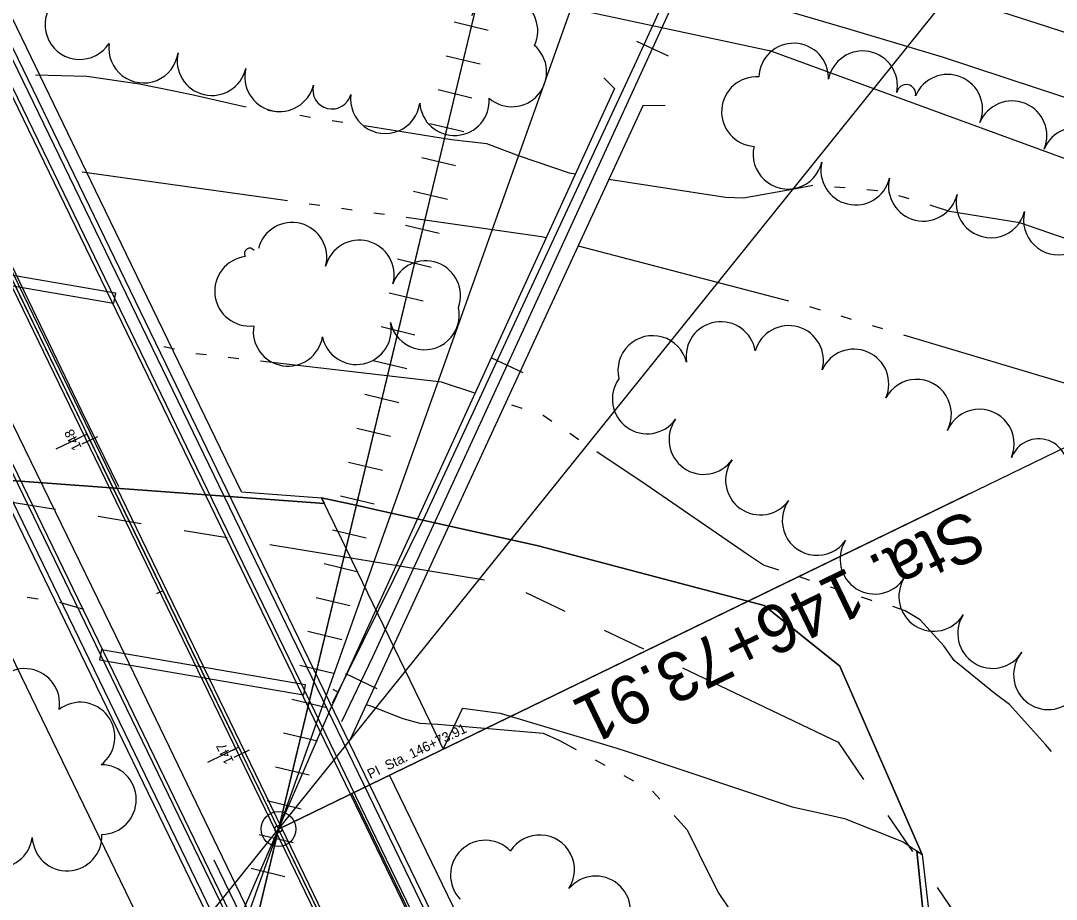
# Model space of a CAD drawing. Extents: x -25029 to 2274964, y -81170 to 687028.
# Drawn here: x -4365.5 to -4067.9, y -65129.5 to -64877.2 of the extents above; entities that cross this region are included whole.
import ezdxf

# ---------------------------------------------------------------- set-up
doc = ezdxf.new("R2010")
doc.units = 0
for name, color, linetype in [('81911BEA - RW_X_Fee_RW', 7, 'Continuous'), ('AP_X_Runway', 7, 'Continuous'), ('BD_X_Canopy', 7, 'Continuous'), ('BR_X_Rail_Object', 7, 'Continuous'), ('BRIDGE', 7, 'Continuous'), ('Default', 7, 'Continuous'), ('DIVISIONS', 7, 'Continuous'), ('DV_X_Corp_Line', 7, 'Continuous'), ('GE_X_CL_100', 7, 'Continuous'), ('GE_X_CL_20', 7, 'Continuous'), ('GE_X_CL_2000', 7, 'Continuous'), ('GK_Visualization', 7, 'Continuous'), ('PV_X_EOP', 7, 'Continuous'), ('RD_X_RR_1', 7, 'Continuous'), ('RR', 7, 'Continuous'), ('TREES', 7, 'Continuous'), ('WATER', 7, 'Continuous')]:
    doc.layers.add(name, color=color, linetype=linetype)

msp = doc.modelspace()

# ---------------------------------------------------------------- linework, layer by layer
at = {"layer": '81911BEA - RW_X_Fee_RW'}
for p, q in [((-3440.88, -65145.22), (-4150.38, -64885.72)), ((-4302.03, -65012.47), (-4278.99, -65014.15)), ((-4238.55, -65074.58), (-4244.03, -65086.31)), ((-4111.89, -65112.95), (-4106.43, -65116.64))]:
    msp.add_line(p, q, dxfattribs=at)
for points in [[(-4302.03, -65012.47), (-4342.64, -64928.65), (-4365.2, -64882.1), (-4388.18, -64834.67)], [(-4388.18, -64834.67), (-4210.37, -64872.84), (-4150.38, -64885.72)], [(-4298.56, -65203.09), (-4327.79, -65142.77), (-4369.84, -65055.99), (-4393.23, -65007.71)], [(-4244.03, -65086.31), (-4250.5, -65072.95), (-4273.25, -65025.99), (-4278.99, -65014.15)], [(-4238.55, -65074.58), (-4227.69, -65076.06), (-4194.13, -65086.12), (-4191.5, -65086.99), (-4158.88, -65097.86), (-4143.78, -65102.89), (-4134.21, -65105.02), (-4128.68, -65106.24), (-4111.89, -65112.95)], [(-4106.43, -65116.64), (-4101.81, -65156.58), (-4091.46, -65275.84)]]:
    msp.add_lwpolyline(points, dxfattribs=at)
at = {"layer": 'AP_X_Runway'}
for points in [[(-4144.56, -65330.82), (-4170.91, -65276.47), (-4181.82, -65253.97), (-4259.47, -65093.83)], [(-4155.35, -65336.05), (-4181.71, -65281.7), (-4192.61, -65259.21), (-4270.27, -65099.06)], [(-4221.3, -65300.9), (-4232.21, -65278.41), (-4309.86, -65118.26)]]:
    msp.add_lwpolyline(points, dxfattribs=at)
at = {"layer": 'BD_X_Canopy'}
for p, q in [((-4291.41, -65109.31), (-4527.55, -64622.31)), ((-4291.41, -65109.31), (-3968.09, -64952.54)), ((-4176.5, -65346.31), (-4291.41, -65109.31))]:
    msp.add_line(p, q, dxfattribs=at)
at = {"layer": 'BR_X_Rail_Object'}
for p, q in [((-4235.66, -65291.14), (-4525.87, -64692.62)), ((-4247.29, -65263.72), (-4509.24, -64723.49)), ((-4167.72, -65297.56), (-4445.95, -64723.74)), ((-4243.05, -65264.45), (-4504.42, -64725.41)), ((-4184.47, -65274.48), (-4437.85, -64751.91)), ((-4180.23, -65275.2), (-4433.03, -64753.83)), ((-4396.84, -64945.28), (-4338.26, -64955.3)), ((-4397.34, -64948.23), (-4338.77, -64958.26)), ((-4338.26, -64955.3), (-4338.77, -64958.26)), ((-4342.3, -65057.75), (-4342.81, -65060.71)), ((-4342.3, -65057.75), (-4283.72, -65067.78)), ((-4342.81, -65060.71), (-4284.23, -65070.74)), ((-4283.72, -65067.78), (-4284.23, -65070.74))]:
    msp.add_line(p, q, dxfattribs=at)
at = {"layer": 'BRIDGE'}
for points in [[(-4197.9, -64893.55), (-4194.82, -64896.65), (-4275.79, -65073.33)], [(-4180.25, -64901.5), (-4186.64, -64901.6), (-4270.84, -65083.59)]]:
    msp.add_lwpolyline(points, dxfattribs=at)
at = {"layer": 'Default'}
for p, q in [((-4291.41, -65109.31), (-4527.55, -64622.31)), ((-4292.28, -65109.73), (-4520.94, -64638.13)), ((-4290.55, -65108.9), (-4519.22, -64637.29)), ((-4241.63, -65264.69), (-4501.81, -64728.11)), ((-4224.32, -64830.14), (-4354.09, -65370.15)), ((-4461.72, -65321), (-4073.21, -64838.09)), ((-4203.15, -64861.81), (-4381.64, -65362.34)), ((-4231.15, -64879.93), (-4240.87, -64877.59)), ((-4231.15, -64879.93), (-4240.87, -64877.59)), ((-4233.48, -64889.65), (-4243.21, -64887.32)), ((-4233.48, -64889.65), (-4243.21, -64887.32)), ((-4235.82, -64899.38), (-4245.54, -64897.04)), ((-4235.82, -64899.38), (-4245.54, -64897.04)), ((-4238.16, -64909.1), (-4247.88, -64906.76)), ((-4238.16, -64909.1), (-4247.88, -64906.76)), ((-4240.49, -64918.82), (-4250.22, -64916.49)), ((-4240.49, -64918.82), (-4250.22, -64916.49)), ((-4242.83, -64928.54), (-4252.55, -64926.21)), ((-4242.83, -64928.54), (-4252.55, -64926.21)), ((-4245.17, -64938.27), (-4254.89, -64935.93)), ((-4245.17, -64938.27), (-4254.89, -64935.93)), ((-4247.5, -64947.99), (-4257.22, -64945.65)), ((-4247.5, -64947.99), (-4257.22, -64945.65)), ((-4249.84, -64957.71), (-4259.56, -64955.38)), ((-4249.84, -64957.71), (-4259.56, -64955.38)), ((-4252.17, -64967.44), (-4261.9, -64965.1)), ((-4252.17, -64967.44), (-4261.9, -64965.1)), ((-4254.51, -64977.16), (-4264.23, -64974.82)), ((-4254.51, -64977.16), (-4264.23, -64974.82)), ((-4256.85, -64986.88), (-4266.57, -64984.55)), ((-4256.85, -64986.88), (-4266.57, -64984.55)), ((-4259.18, -64996.61), (-4268.91, -64994.27)), ((-4259.18, -64996.61), (-4268.91, -64994.27)), ((-4347.81, -64998.72), (-4343.31, -64996.54)), ((-4345.73, -64997.45), (-4345.73, -64997.45)), ((-4261.52, -65006.33), (-4271.24, -65003.99)), ((-4261.52, -65006.33), (-4271.24, -65003.99)), ((-4263.86, -65016.05), (-4273.58, -65013.72)), ((-4263.86, -65016.05), (-4273.58, -65013.72)), ((-4266.19, -65025.78), (-4275.92, -65023.44)), ((-4266.19, -65025.78), (-4275.92, -65023.44)), ((-4268.53, -65035.5), (-4278.25, -65033.16)), ((-4268.53, -65035.5), (-4278.25, -65033.16)), ((-4270.87, -65045.22), (-4280.59, -65042.89)), ((-4270.87, -65045.22), (-4280.59, -65042.89)), ((-4273.2, -65054.95), (-4282.93, -65052.61)), ((-4273.2, -65054.95), (-4282.93, -65052.61)), ((-4275.54, -65064.67), (-4285.26, -65062.33)), ((-4275.54, -65064.67), (-4285.26, -65062.33)), ((-4277.88, -65074.39), (-4287.6, -65072.06)), ((-4277.88, -65074.39), (-4287.6, -65072.06)), ((-4280.21, -65084.12), (-4289.94, -65081.78)), ((-4280.21, -65084.12), (-4289.94, -65081.78)), ((-4304.18, -65088.7), (-4299.68, -65086.52)), ((-4301.94, -65087.45), (-4301.94, -65087.45)), ((-4282.55, -65093.84), (-4292.27, -65091.5)), ((-4282.55, -65093.84), (-4292.27, -65091.5)), ((-4284.89, -65103.56), (-4294.61, -65101.23)), ((-4284.89, -65103.56), (-4294.61, -65101.23)), ((-4287.22, -65113.29), (-4296.95, -65110.95)), ((-4287.22, -65113.29), (-4296.95, -65110.95)), ((-4177.36, -65346.72), (-4292.28, -65109.73)), ((-4176.5, -65346.31), (-4291.41, -65109.31)), ((-4175.64, -65345.89), (-4290.55, -65108.9)), ((-4289.56, -65123.01), (-4299.28, -65120.67)), ((-4289.56, -65123.01), (-4299.28, -65120.67))]:
    msp.add_line(p, q, dxfattribs=at)
for points in [[(-4224.32, -64830.14), (-4354.09, -65370.15)], [(-4224.32, -64830.14), (-4354.09, -65370.15)], [(-4347.74, -64993.13), (-4367.38, -64952.64)], [(-4344.47, -64999.88), (-4346.65, -64995.38)], [(-4323.75, -65042.62), (-4343.38, -65002.13)], [(-4304.12, -65083.11), (-4323.75, -65042.62)], [(-4300.84, -65089.86), (-4303.02, -65085.36)], [(-4280.12, -65132.6), (-4291.41, -65109.31), (-4291.41, -65109.31), (-4299.75, -65092.11)]]:
    msp.add_lwpolyline(points, dxfattribs=at)
at = {"layer": 'DIVISIONS'}
for p, q in [((-4417.2, -65007.33), (-4355.52, -65017.47)), ((-4343.19, -65019.49), (-4330.85, -65021.52)), ((-4318.52, -65023.54), (-4306.18, -65025.57)), ((-4293.85, -65027.6), (-4232.18, -65037.73)), ((-4220.34, -65041.35), (-4209.07, -65046.75)), ((-4197.8, -65052.16), (-4186.53, -65057.57)), ((-4116.23, -65105.42), (-4109.17, -65115.74)), ((-4102.12, -65126.06), (-4095.07, -65136.38))]:
    msp.add_line(p, q, dxfattribs=at)
msp.add_lwpolyline([(-4175.26, -65062.97), (-4130.59, -65084.4), (-4123.28, -65095.1)], dxfattribs=at)
at = {"layer": 'DV_X_Corp_Line'}
for p, q in [((-4278.16, -65015.86), (-4387.44, -65007.78)), ((-4278.16, -65015.86), (-4387.44, -65007.78)), ((-4387.44, -65007.78), (-4278.16, -65015.86)), ((-4387.44, -65007.78), (-4278.16, -65015.86)), ((-4267.85, -65016.62), (-4278.99, -65014.15)), ((-4278.99, -65014.15), (-4278.16, -65015.86)), ((-4267.85, -65016.62), (-4278.99, -65014.15)), ((-4278.99, -65014.15), (-4278.16, -65015.86)), ((-4278.16, -65015.86), (-4278.99, -65014.15)), ((-4278.99, -65014.15), (-4267.85, -65016.62)), ((-4278.16, -65015.86), (-4278.99, -65014.15)), ((-4278.99, -65014.15), (-4267.85, -65016.62)), ((-4263.71, -65017.54), (-4267.85, -65016.62)), ((-4263.71, -65017.54), (-4267.85, -65016.62)), ((-4267.85, -65016.62), (-4263.71, -65017.54)), ((-4267.85, -65016.62), (-4263.71, -65017.54)), ((-4246.48, -65021.36), (-4263.71, -65017.54)), ((-4246.48, -65021.36), (-4263.71, -65017.54)), ((-4263.71, -65017.54), (-4246.48, -65021.36)), ((-4263.71, -65017.54), (-4246.48, -65021.36)), ((-4216.77, -65027.94), (-4246.48, -65021.36)), ((-4216.77, -65027.94), (-4246.48, -65021.36)), ((-4246.48, -65021.36), (-4216.77, -65027.94)), ((-4246.48, -65021.36), (-4216.77, -65027.94)), ((-4151.79, -65045.15), (-4216.77, -65027.94)), ((-4151.79, -65045.15), (-4216.77, -65027.94)), ((-4216.77, -65027.94), (-4151.79, -65045.15)), ((-4216.77, -65027.94), (-4151.79, -65045.15)), ((-4130.11, -65062.49), (-4151.79, -65045.15)), ((-4130.11, -65062.49), (-4151.79, -65045.15)), ((-4151.79, -65045.15), (-4130.11, -65062.49)), ((-4151.79, -65045.15), (-4130.11, -65062.49)), ((-4106.43, -65116.64), (-4130.11, -65062.49)), ((-4106.43, -65116.64), (-4130.11, -65062.49)), ((-4130.11, -65062.49), (-4106.43, -65116.64)), ((-4130.11, -65062.49), (-4106.43, -65116.64)), ((-4091.92, -65276.03), (-4107.89, -65115.65)), ((-4107.89, -65115.65), (-4106.43, -65116.64)), ((-4091.87, -65276.55), (-4107.89, -65115.65)), ((-4107.89, -65115.65), (-4106.43, -65116.64)), ((-4106.43, -65116.64), (-4107.89, -65115.65)), ((-4107.89, -65115.65), (-4091.88, -65276.47)), ((-4106.43, -65116.64), (-4107.89, -65115.65)), ((-4107.89, -65115.65), (-4095.51, -65240.01))]:
    msp.add_line(p, q, dxfattribs=at)
at = {"layer": 'GE_X_CL_100'}
for p, q in [((-4291.41, -65109.31), (-4471.13, -64738.66)), ((-4346.42, -64995.86), (-4355.42, -65000.22)), ((-4092.7, -65012.96), (-4291.41, -65109.31)), ((-4302.79, -65085.84), (-4311.79, -65090.2)), ((-4213.76, -65269.46), (-4291.41, -65109.31))]:
    msp.add_line(p, q, dxfattribs=at)
msp.add_circle((-4291.41, -65109.31), 5, dxfattribs=at)
at = {"layer": 'GE_X_CL_20'}
for p, q in [((-4346.42, -64995.86), (-4348.22, -64996.73)), ((-4324.61, -65040.85), (-4326.41, -65041.72)), ((-4290.51, -65108.88), (-4228.67, -65078.89)), ((-4302.79, -65085.84), (-4304.59, -65086.71))]:
    msp.add_line(p, q, dxfattribs=at)
msp.add_circle((-4291.41, -65109.31), 1, dxfattribs=at)
at = {"layer": 'GE_X_CL_2000'}
for points in [[(-4490.62, -64689.97), (-4480.57, -64712.35), (-4444.69, -64788.94), (-4443.51, -64791.38), (-4421.94, -64836.17), (-4388.21, -64905.67), (-4348.01, -64989.17), (-4337.36, -65010.94)], [(-4323.68, -64815.02), (-4281.67, -64823.63), (-4240.13, -64832.88), (-4219.22, -64837.44), (-4195.95, -64842.7), (-4172.72, -64848.15), (-4152.24, -64853.93), (-4131.8, -64859.88), (-4111.41, -64865.99), (-4091.07, -64872.25), (-4070.79, -64878.68), (-4050.57, -64885.28), (-3987.31, -64908.81), (-3921.24, -64932.03), (-3820.27, -64967.64), (-3731.46, -65000.16), (-3638.58, -65033.61), (-3568.47, -65057.75), (-3489.61, -65088.73), (-3461.88, -65098.86), (-3416.43, -65114.67), (-3410.35, -65116.9)]]:
    msp.add_lwpolyline(points, dxfattribs=at)
at = {"layer": 'GK_Visualization'}
for p, q in [((-4291.41, -65109.31), (-4471.13, -64738.66)), ((-4291.48, -65109.38), (-4291.34, -65109.25)), ((-4291.48, -65109.25), (-4291.34, -65109.38)), ((-4213.76, -65269.46), (-4291.41, -65109.31))]:
    msp.add_line(p, q, dxfattribs=at)
at = {"layer": 'PV_X_EOP'}
for p, q in [((-4188.4, -65269.04), (-4438.87, -64752.48)), ((-4155.39, -64871.37), (-4126.87, -64879.72)), ((-4126.87, -64879.72), (-4100.65, -64887.5)), ((-4100.65, -64887.5), (-4073.68, -64896.41)), ((-4073.68, -64896.41), (-4048.31, -64904.81))]:
    msp.add_line(p, q, dxfattribs=at)
msp.add_lwpolyline([(-4486.02, -64748.36), (-4440.91, -64841.18), (-4381.93, -64964.23), (-4338.16, -65053.87), (-4301.19, -65130.63), (-4252.21, -65231.24), (-4240.01, -65256.61)], dxfattribs=at)
at = {"layer": 'RD_X_RR_1'}
msp.add_line((-4305.25, -65141.23), (-4275.81, -65073.35), dxfattribs=at)
for points in [[(-4189.03, -64889.98), (-4168.69, -64845.5), (-4149.34, -64803.83), (-4131.49, -64765.8), (-4108.05, -64715.21), (-4084.99, -64663.81), (-4057.88, -64606.88), (-4030.72, -64547.96), (-4003.25, -64487.5), (-3981.32, -64440.65), (-3956.13, -64386.53), (-3932.99, -64335.44), (-3909.23, -64283.83), (-3882.87, -64227.16)], [(-4275.92, -65073.17), (-4249.15, -65019.16), (-4218.62, -64953.4), (-4189.03, -64889.98)]]:
    msp.add_lwpolyline(points, dxfattribs=at)
at = {"layer": 'RR'}
for p, q in [((-4188.53, -64883.07), (-4179.44, -64887.24)), ((-4230.22, -64973.95), (-4221.14, -64978.14)), ((-4272.16, -65064.65), (-4263.15, -65068.98))]:
    msp.add_line(p, q, dxfattribs=at)
msp.add_lwpolyline([(-4122.45, -64748.36), (-4171.26, -64857.39), (-4221.63, -64967.27), (-4264.35, -65059.92), (-4273.28, -65078.53)], dxfattribs=at)
at = {"layer": 'TREES'}
for centre, radius, start, end in [((-4226.89, -64880.01), 10, 334.9115, 154.9115), ((-4348.49, -64878.27), 10, 147.115, 327.115), ((-4330.18, -64885.03), 10, 172.3403, 352.3403), ((-4224.34, -64891.84), 10, 229.4111, 49.4111), ((-4143.33, -64893.63), 10, 358.0515, 178.0515), ((-4310.53, -64888.62), 10, 166.9527, 346.9527), ((-4123.51, -64895.85), 10, 349.1542, 169.1542), ((-4291.08, -64893.27), 10, 166.1442, 346.1442), ((-4154.03, -64903.27), 10, 85.948, 265.948), ((-4099.05, -64902.57), 10, 337.6224, 157.6224), ((-4276.01, -64896.99), 5.52, 166.1442, 346.1442), ((-4110.99, -64898.25), 2.75, 349.1542, 169.1542), ((-4260.72, -64899.55), 10, 172.8842, 352.8842), ((-4240.82, -64900.11), 10, 183.8855, 3.8855), ((-4080.55, -64910.19), 10, 337.6224, 157.6224), ((-4062.06, -64917.8), 10, 337.6224, 157.6224), ((-4144.99, -64915.49), 10, 166.9757, 346.9757), ((-4125.52, -64920.06), 10, 166.6024, 346.6024), ((-4106.07, -64924.7), 10, 166.6024, 346.6024), ((-4086.65, -64929.48), 10, 165.7495, 345.7495), ((-4067.26, -64934.4), 10, 165.7495, 345.7495), ((-4287.51, -64945.09), 10, 345.2706, 165.2706), ((-4268.17, -64950.17), 10, 345.2706, 165.2706), ((-4299.73, -64954.84), 10, 96.9555, 276.9555), ((-4299.66, -64944.04), 1.55, 34.2334, 214.2334), ((-4249.09, -64956.1), 10, 340.1909, 160.1909), ((-4249.44, -64961.66), 10, 192.5023, 12.5023), ((-4288.64, -64966.36), 10, 170.8227, 350.8227), ((-4268.99, -64965.89), 10, 191.9251, 11.9251), ((-4164.26, -64973.61), 10, 9.3176, 189.3176), ((-4144.77, -64974.73), 10, 344.1419, 164.1419), ((-4183.84, -64977.61), 10, 13.7271, 193.7271), ((-4126, -64981.48), 10, 336.3056, 156.3056), ((-4185.43, -64985.8), 10, 144.3957, 324.3957), ((-4108, -64990.17), 10, 332.1624, 152.1624), ((-4089.95, -64998.74), 10, 337.0032, 157.0032), ((-4169.16, -64997.44), 10, 144.3957, 324.3957), ((-4072.93, -65005.58), 8.35, 339.483, 159.483), ((-4152.9, -65009.09), 10, 144.3957, 324.3957), ((-4136.62, -65020.7), 10, 144.6415, 324.6415), ((-4120, -65031.82), 10, 147.7615, 327.7615), ((-4103.09, -65042.49), 10, 147.7615, 327.7615), ((-4086.17, -65053.16), 10, 147.7615, 327.7615), ((-4070.12, -65065), 10, 139.4217, 319.4217), ((-4364.31, -65073.24), 10, 350.2441, 170.2441), ((-4348.41, -65082.9), 10, 307.235, 127.235), ((-4342.27, -65100.86), 10, 270.523, 90.523), ((-4372.05, -65110.39), 10, 171.9455, 351.9455), ((-4352.16, -65111.32), 10, 182.6715, 2.6715), ((-4216.33, -65121.02), 10, 327.2954, 147.2954), ((-4231.96, -65122.55), 10, 43.8766, 223.8766), ((-4200.23, -65132.82), 10, 320.2476, 140.2476)]:
    msp.add_arc(centre, radius, start, end, dxfattribs=at)
at = {"layer": 'WATER'}
for p, q in [((-4291.41, -64903.44), (-4294.5, -64902.94)), ((-4282.15, -64904.91), (-4285.24, -64904.42)), ((-4272.9, -64906.39), (-4275.98, -64905.9)), ((-4347.81, -64920.54), (-4288.76, -64928.83)), ((-4128.51, -64925.19), (-4131.62, -64924.94)), ((-4119.17, -64926.02), (-4122.28, -64925.7)), ((-4282.57, -64929.7), (-4279.47, -64930.13)), ((-4110.1, -64928.33), (-4113.11, -64927.48)), ((-4273.29, -64931), (-4270.19, -64931.44)), ((-4264, -64932.31), (-4260.91, -64932.74)), ((-4205.24, -64941.81), (-4144.78, -64957.65)), ((-4138.74, -64959.27), (-4135.75, -64960.17)), ((-4129.76, -64961.96), (-4126.77, -64962.86)), ((-4120.78, -64964.65), (-4117.79, -64965.55)), ((-4111.8, -64967.34), (-4051.93, -64985.28)), ((-4321.3, -64971.47), (-4324.35, -64970.8)), ((-4312.09, -64973.15), (-4315.19, -64972.79)), ((-4302.78, -64974.23), (-4305.88, -64973.87)), ((-4221.37, -64988.57), (-4224.34, -64987.6)), ((-4205.05, -64997.48), (-4207.64, -64995.73)), ((-4138.72, -65037.89), (-4141.69, -65036.91)), ((-4129.81, -65040.8), (-4132.78, -65039.83)), ((-4363.58, -65042.67), (-4360.49, -65043.15)), ((-4354.33, -65044.19), (-4347.43, -65046.13)), ((-4200.36, -65089.47), (-4197.61, -65090.96)), ((-4192.12, -65093.94), (-4189.37, -65095.43)), ((-4183.9, -65098.43), (-4181.82, -65100.76))]:
    msp.add_line(p, q, dxfattribs=at)
for points in [[(-4300.67, -64901.96), (-4301.61, -64901.81), (-4316.33, -64898.44), (-4331.33, -64895.41), (-4346.48, -64893.16), (-4361.24, -64892.83)], [(-4206.07, -64921.2), (-4207.72, -64920.94), (-4222.15, -64916.1), (-4231.54, -64912.54), (-4241.64, -64911.37), (-4266.72, -64907.37)], [(-4137.85, -64924.47), (-4142.67, -64925.48), (-4157.78, -64928.14), (-4162.9, -64927.97), (-4196.41, -64922.72)], [(-4044.14, -64947), (-4078.36, -64935.2), (-4098.56, -64931.94), (-4104.13, -64930.16)], [(-4254.72, -64933.61), (-4215.81, -64939.08), (-4214.43, -64939.43)], [(-4234.92, -64984.14), (-4244.58, -64980.98), (-4296.57, -64974.95)], [(-4212.83, -64992.24), (-4215.36, -64990.53), (-4215.43, -64990.51)], [(-4147.63, -65034.97), (-4152.05, -65033.52), (-4156.32, -65030.69), (-4185.77, -65010.47), (-4199.87, -65000.97)], [(-4120.9, -65043.72), (-4120.94, -65043.71), (-4123.87, -65042.75)], [(-4069.23, -65087.03), (-4070.96, -65085.02), (-4081.29, -65073.53), (-4085.42, -65070.49), (-4097.23, -65060.88), (-4100.16, -65056.73), (-4107, -65049.25), (-4111.27, -65046.64), (-4114.87, -65045.35)], [(-4275.78, -65069.09), (-4274.26, -65070)], [(-4266.21, -65073.58), (-4264.98, -65073.88), (-4255.66, -65077.58), (-4250.75, -65078.87), (-4245.56, -65079.17), (-4215.32, -65081.78), (-4210.63, -65083.91), (-4205.86, -65086.5)], [(-4177.66, -65105.43), (-4173.98, -65109.57), (-4167.24, -65123.15), (-4164.8, -65127.79), (-4147.52, -65153.36), (-4143.71, -65157.6)]]:
    msp.add_lwpolyline(points, dxfattribs=at)

# ---------------------------------------------------------------- texts
at = {"layer": 'GE_X_CL_100'}
msp.add_text('Sta. 146+73.91', height=14, rotation=205.8677, dxfattribs=at).set_placement((-4092.91, -65017.13))
at = {"layer": 'GE_X_CL_20'}
for s, rotation, p in [('148', 115.8677, (-4347.86, -64999.78)), ('PI  Sta. 146+73.91', 25.8677, (-4265.03, -65094.97)), ('147', 115.8677, (-4304.18, -65089.86))]:
    msp.add_text(s, height=2.8, rotation=rotation, dxfattribs=at).set_placement(p)
at = {"layer": 'GK_Visualization'}
msp.add_text('131', height=0.14, dxfattribs=at).set_placement((-4291.41, -65109.31))

doc.saveas('drawing.dxf')
